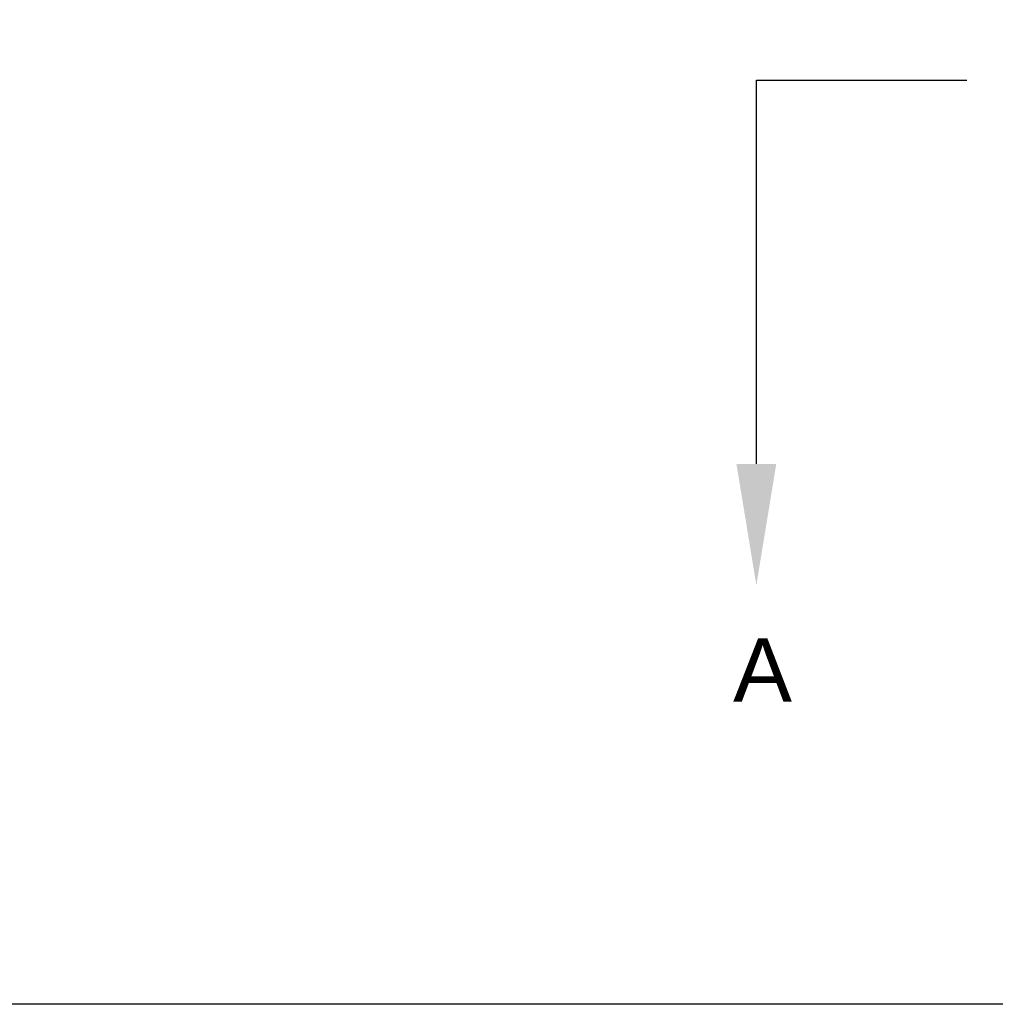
# Model space of a CAD drawing. Header units: inches. Extents: x 170 to 284, y 215 to 248.
# Tile 848 of 1056: x 225.42 to 226.87, y 239.78 to 241.24. Entities that reach past the tile are written whole.
import ezdxf
from ezdxf import colors
from ezdxf.entities.mleader import LeaderData, LeaderLine
from ezdxf.math import Vec2, Vec3

# ---------------------------------------------------------------- set-up
doc = ezdxf.new("R2010")
doc.units = ezdxf.units.IN
doc.header["$LTSCALE"] = 0.25
doc.header["$MEASUREMENT"] = 0
doc.linetypes.add('CENTER', pattern=[2, 1.25, -0.25, 0.25, -0.25])
for name, color, linetype in [('LH FRONT OF HOOD', 7, 'Continuous'), ('LH TOP OF HOOD', 7, 'Continuous'), ('SECTION CUTS', 6, 'CENTER')]:
    doc.layers.add(name, color=color, linetype=linetype)
doc.styles.add('ARIAL', font='arial.ttf', dxfattribs={"height": 0.09375})
doc.styles.get("Standard").update_dxf_attribs({"font": 'romans.shx'})

msp = doc.modelspace()

# ---------------------------------------------------------------- linework, layer by layer
at = {"layer": 'LH FRONT OF HOOD'}
msp.add_line((233.10897, 239.78003), (225.37282, 239.78003), dxfattribs=at)
at = {"layer": 'LH TOP OF HOOD'}
msp.add_line((233.10897, 239.78003), (225.37282, 239.78003), dxfattribs=at)
at = {"layer": 'SECTION CUTS'}
msp.add_line((226.51802, 241.15184), (231.93738, 241.15184), dxfattribs=at)

# ---------------------------------------------------------------- texts
at = {"layer": 'SECTION CUTS', "style": 'ARIAL'}
msp.add_text('A', height=0.09375, dxfattribs=at).set_placement((226.48354, 240.22941))

# ---------------------------------------------------------------- leaders
at = {"layer": 'SECTION CUTS'}
ml = msp.add_multileader_mtext('Standard', dxfattribs=at)
ml.set_content('', color=256)
ml.set_leader_properties()
ml.build(insert=Vec2(0, 0))
ml.multileader.update_dxf_attribs({"dogleg_length": 0, "arrow_head_size": 0.18})
ctx = ml.context
ctx.base_point, ctx.char_height, ctx.arrow_head_size, ctx.landing_gap_size, ctx.plane_origin = Vec3(226.51802, 241.15184), 0.18, 0.18, 0, Vec3(226.51802, 240.40232)
notes = []
notes.append((ctx, [(0, (1, 1, 0), (226.51802, 241.15184), (1, 0), 0, [(0, [(226.51802, 240.40232)], 0, [])])]))
ctx.mtext.insert, ctx.mtext.flow_direction = Vec3(226.51802, 241.24184), 5
for ctx, leaders in notes:
    for number, flags, end, landing, length, lines in leaders:
        leader = LeaderData()
        leader.index, (leader.has_last_leader_line, leader.has_dogleg_vector, leader.attachment_direction) = number, flags
        leader.last_leader_point, leader.dogleg_vector, leader.dogleg_length = Vec3(end), Vec3(landing), length
        for number, points, colour, breaks in lines:
            line = LeaderLine()
            line.index, line.vertices, line.color, line.breaks = number, Vec3.list(points), colors.encode_raw_color(colour), breaks
            leader.lines.append(line)
        ctx.leaders.append(leader)

doc.saveas('drawing.dxf')
